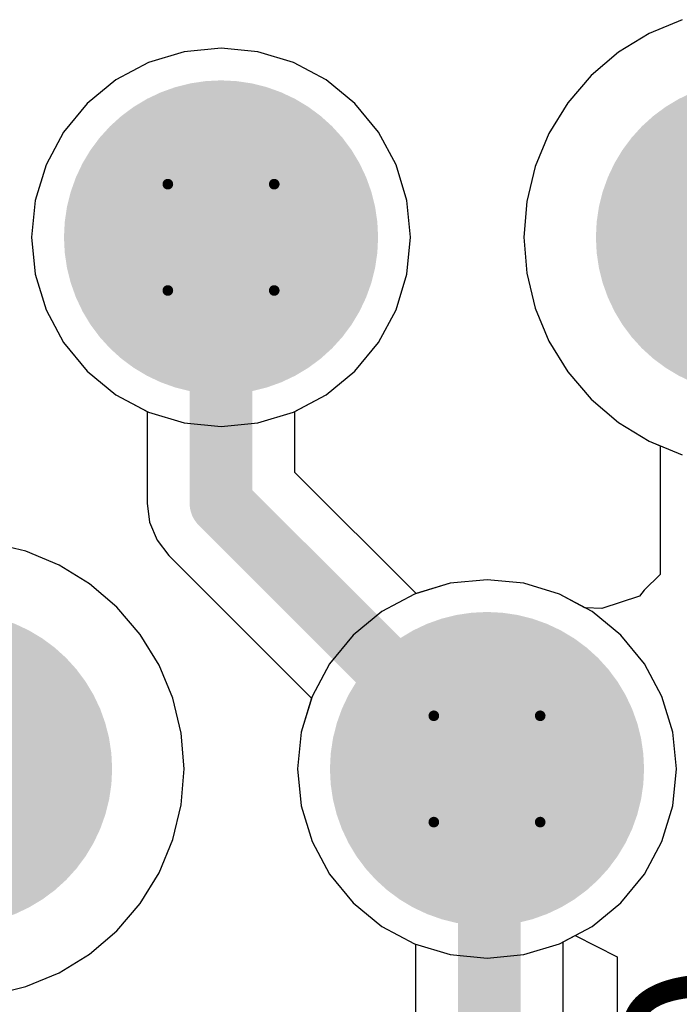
# Model space of a CAD drawing. Header units: millimetres. Extents: x 138 to 555, y 26 to 334.
# Tile 378 of 656: x 179.22 to 182.37, y 294.09 to 298.8. Entities that reach past the tile are written whole.
import ezdxf

# ---------------------------------------------------------------- set-up
doc = ezdxf.new("R2010")
doc.units = ezdxf.units.MM
for name, color, linetype in [('BottomLayer', 5, 'Continuous'), ('BottomOverlay', 54, 'Continuous'), ('BottomSolder', 6, 'Continuous'), ('DrillDrawing', 1, 'Continuous'), ('MidLayer1', 16, 'Continuous'), ('MidLayer2', 76, 'Continuous'), ('MidLayer3', 90, 'Continuous'), ('MidLayer4', 156, 'Continuous'), ('MultiLayer', 9, 'Continuous'), ('PadHoleLayer', 156, 'Continuous'), ('TopLayer', 1, 'Continuous'), ('TopSolder', 216, 'Continuous')]:
    doc.layers.add(name, color=color, linetype=linetype)

# ---------------------------------------------------------------- blocks, each defined once
blk = doc.blocks.new('CON_RJ45_YD_48F_01GYDXNL_LED_P_806')
at = {"layer": 'BottomLayer', "const_width": 0.7}
for points in [[(-0.985, 16.29, 1), (-0.285, 16.29, 1)], [(1.555, 16.29, 1), (2.255, 16.29, 1)], [(-2.255, 13.75, 1), (-1.555, 13.75, 1)], [(0.285, 13.75, 1), (0.985, 13.75, 1)]]:
    blk.add_lwpolyline(points, format="xyb", close=True, dxfattribs=at)
at = {"layer": 'BottomSolder', "const_width": 0.75}
for points in [[(-1.01, 16.29, 1), (-0.26, 16.29, 1)], [(1.53, 16.29, 1), (2.28, 16.29, 1)], [(-2.28, 13.75, 1), (-1.53, 13.75, 1)], [(0.26, 13.75, 1), (1.01, 13.75, 1)]]:
    blk.add_lwpolyline(points, format="xyb", close=True, dxfattribs=at)
at = {"layer": 'MidLayer1', "const_width": 0.7}
for points in [[(-0.985, 16.29, 1), (-0.285, 16.29, 1)], [(1.555, 16.29, 1), (2.255, 16.29, 1)], [(-2.255, 13.75, 1), (-1.555, 13.75, 1)], [(0.285, 13.75, 1), (0.985, 13.75, 1)]]:
    blk.add_lwpolyline(points, format="xyb", close=True, dxfattribs=at)
at = {"layer": 'MidLayer2', "const_width": 0.7}
for points in [[(-0.985, 16.29, 1), (-0.285, 16.29, 1)], [(1.555, 16.29, 1), (2.255, 16.29, 1)], [(-2.255, 13.75, 1), (-1.555, 13.75, 1)], [(0.285, 13.75, 1), (0.985, 13.75, 1)]]:
    blk.add_lwpolyline(points, format="xyb", close=True, dxfattribs=at)
at = {"layer": 'MidLayer3', "const_width": 0.7}
for points in [[(-0.985, 16.29, 1), (-0.285, 16.29, 1)], [(1.555, 16.29, 1), (2.255, 16.29, 1)], [(-2.255, 13.75, 1), (-1.555, 13.75, 1)], [(0.285, 13.75, 1), (0.985, 13.75, 1)]]:
    blk.add_lwpolyline(points, format="xyb", close=True, dxfattribs=at)
at = {"layer": 'MidLayer4', "const_width": 0.7}
for points in [[(-0.985, 16.29, 1), (-0.285, 16.29, 1)], [(1.555, 16.29, 1), (2.255, 16.29, 1)], [(-2.255, 13.75, 1), (-1.555, 13.75, 1)], [(0.285, 13.75, 1), (0.985, 13.75, 1)]]:
    blk.add_lwpolyline(points, format="xyb", close=True, dxfattribs=at)
at = {"layer": 'MultiLayer', "const_width": 0.7}
for points in [[(-0.985, 16.29, 1), (-0.285, 16.29, 1)], [(1.555, 16.29, 1), (2.255, 16.29, 1)], [(-2.255, 13.75, 1), (-1.555, 13.75, 1)], [(0.285, 13.75, 1), (0.985, 13.75, 1)]]:
    blk.add_lwpolyline(points, format="xyb", close=True, dxfattribs=at)
at = {"layer": 'PadHoleLayer', "const_width": 0.45}
for points in [[(-0.86, 16.29, 1), (-0.41, 16.29, 1)], [(1.68, 16.29, 1), (2.13, 16.29, 1)], [(-2.13, 13.75, 1), (-1.68, 13.75, 1)], [(0.41, 13.75, 1), (0.86, 13.75, 1)]]:
    blk.add_lwpolyline(points, format="xyb", close=True, dxfattribs=at)
at = {"layer": 'TopLayer', "const_width": 0.7}
for points in [[(-0.985, 16.29, 1), (-0.285, 16.29, 1)], [(1.555, 16.29, 1), (2.255, 16.29, 1)], [(-2.255, 13.75, 1), (-1.555, 13.75, 1)], [(0.285, 13.75, 1), (0.985, 13.75, 1)]]:
    blk.add_lwpolyline(points, format="xyb", close=True, dxfattribs=at)
at = {"layer": 'TopSolder', "const_width": 0.75}
for points in [[(-1.01, 16.29, 1), (-0.26, 16.29, 1)], [(1.53, 16.29, 1), (2.28, 16.29, 1)], [(-2.28, 13.75, 1), (-1.53, 13.75, 1)], [(0.26, 13.75, 1), (1.01, 13.75, 1)]]:
    blk.add_lwpolyline(points, format="xyb", close=True, dxfattribs=at)

msp = doc.modelspace()

# ---------------------------------------------------------------- linework, layer by layer
at = {"layer": 'BottomLayer'}
for p, q in [((182.3876, 298.7972), (182.2291, 298.7316)), ((182.2291, 298.7316), (182.0828, 298.6419)), ((180.009, 298.6444), (179.8394, 298.5929)), ((180.1855, 298.6617), (180.009, 298.6444)), ((180.3619, 298.6444), (180.1855, 298.6617)), ((180.5315, 298.5929), (180.3619, 298.6444)), ((182.0828, 298.6419), (181.9523, 298.5305)), ((179.8394, 298.5929), (179.683, 298.5093)), ((180.6879, 298.5093), (180.5315, 298.5929)), ((179.683, 298.5093), (179.546, 298.3969)), ((180.8249, 298.3969), (180.6879, 298.5093)), ((181.9523, 298.5305), (181.8409, 298.4001)), ((181.8409, 298.4001), (181.7513, 298.2538)), ((179.546, 298.3969), (179.4335, 298.2598)), ((180.9374, 298.2598), (180.8249, 298.3969)), ((179.4335, 298.2598), (179.3499, 298.1035)), ((181.021, 298.1035), (180.9374, 298.2598)), ((181.7513, 298.2538), (181.6856, 298.0953)), ((179.3499, 298.1035), (179.2985, 297.9338)), ((181.0724, 297.9338), (181.021, 298.1035)), ((181.6856, 298.0953), (181.6455, 297.9284)), ((179.2985, 297.9338), (179.2811, 297.7574)), ((181.0898, 297.7574), (181.0724, 297.9338)), ((181.6455, 297.9284), (181.6321, 297.7574)), ((179.2811, 297.7574), (179.2985, 297.581)), ((181.0724, 297.581), (181.0898, 297.7574)), ((181.6321, 297.7574), (181.6455, 297.5863)), ((179.2985, 297.581), (179.3499, 297.4113)), ((181.021, 297.4113), (181.0724, 297.581)), ((181.6455, 297.5863), (181.6856, 297.4195)), ((181.6856, 297.4195), (181.7513, 297.261)), ((179.3499, 297.4113), (179.4335, 297.255)), ((180.9374, 297.255), (181.021, 297.4113)), ((179.4335, 297.255), (179.546, 297.1179)), ((180.8249, 297.1179), (180.9374, 297.255)), ((181.7513, 297.261), (181.8409, 297.1147)), ((179.546, 297.1179), (179.683, 297.0054)), ((180.6879, 297.0054), (180.8249, 297.1179)), ((181.8409, 297.1147), (181.9523, 296.9843)), ((179.683, 297.0054), (179.8324, 296.9256)), ((180.5385, 296.9256), (180.6879, 297.0054)), ((181.9523, 296.9843), (182.0828, 296.8728)), ((179.8324, 296.9256), (179.8324, 296.4874)), ((180.5385, 296.6336), (180.5385, 296.9256)), ((182.0828, 296.8728), (182.2291, 296.7832)), ((182.2291, 296.7832), (182.3876, 296.7175)), ((181.1169, 296.0552), (180.5385, 296.6336)), ((179.8324, 296.4874), (179.8324, 296.4874)), ((179.8324, 296.4874), (179.8444, 296.396)), ((179.8444, 296.396), (179.8797, 296.3109)), ((179.2533, 296.2572), (179.0865, 296.2973)), ((179.8797, 296.3109), (179.9358, 296.2378)), ((179.4118, 296.1916), (179.2533, 296.2572)), ((179.9358, 296.2378), (180.6177, 295.5559)), ((179.5581, 296.1019), (179.4118, 296.1916)), ((179.6886, 295.9905), (179.5581, 296.1019)), ((181.279, 296.1044), (181.1169, 296.0552)), ((181.4555, 296.1217), (181.279, 296.1044)), ((181.6319, 296.1044), (181.4555, 296.1217)), ((181.8015, 296.0529), (181.6319, 296.1044)), ((181.9579, 295.9693), (181.8015, 296.0529)), ((179.8, 295.8601), (179.6886, 295.9905)), ((182.0949, 295.8569), (181.9579, 295.9693)), ((179.8897, 295.7138), (179.8, 295.8601)), ((182.2074, 295.7198), (182.0949, 295.8569)), ((182.291, 295.5635), (182.2074, 295.7198)), ((179.9553, 295.5553), (179.8897, 295.7138)), ((179.9954, 295.3884), (179.9553, 295.5553)), ((180.6177, 295.5559), (180.5685, 295.3938)), ((182.3424, 295.3938), (182.291, 295.5635)), ((180.5685, 295.3938), (180.5511, 295.2174)), ((182.3598, 295.2174), (182.3424, 295.3938)), ((180.0088, 295.2174), (179.9954, 295.3884)), ((179.9954, 295.0463), (180.0088, 295.2174)), ((180.5511, 295.2174), (180.5685, 295.041)), ((182.3424, 295.041), (182.3598, 295.2174)), ((179.9553, 294.8795), (179.9954, 295.0463)), ((180.5685, 295.041), (180.6199, 294.8713)), ((182.291, 294.8713), (182.3424, 295.041)), ((179.8897, 294.721), (179.9553, 294.8795)), ((180.6199, 294.8713), (180.7035, 294.715)), ((182.2074, 294.715), (182.291, 294.8713)), ((179.8, 294.5747), (179.8897, 294.721)), ((180.7035, 294.715), (180.816, 294.5779)), ((182.0949, 294.5779), (182.2074, 294.715)), ((179.6886, 294.4443), (179.8, 294.5747)), ((180.816, 294.5779), (180.953, 294.4654)), ((181.9579, 294.4654), (182.0949, 294.5779)), ((180.953, 294.4654), (181.1094, 294.3819)), ((181.8195, 294.3915), (181.9579, 294.4654)), ((179.5581, 294.3328), (179.6886, 294.4443)), ((181.1094, 294.3819), (181.1135, 294.3806)), ((181.1135, 294.3806), (181.1135, 293.7281)), ((181.8195, 293.7281), (181.8195, 294.3915)), ((179.4118, 294.2432), (179.5581, 294.3328)), ((179.2533, 294.1775), (179.4118, 294.2432)), ((179.0865, 294.1375), (179.2533, 294.1775))]:
    msp.add_line(p, q, dxfattribs=at)
for points, const_width in [([(180.1854, 296.4874), (180.1854, 297.7574)], 0.3), ([(180.1854, 296.4874), (181.4554, 295.2174)], 0.3), ([(181.4665, 293.2731), (181.4665, 295.2063)], 0.3), ([(181.4554, 295.2174), (181.4665, 295.2063)], 0.1)]:
    msp.add_lwpolyline(points, dxfattribs=dict(at, const_width=const_width))
for points, const_width in [([(180.1104, 297.7574, 1), (180.2604, 297.7574, 1)], 0.15), ([(180.1104, 296.4874, 1), (180.2604, 296.4874, 1)], 0.15), ([(180.1104, 296.4874, 1), (180.2604, 296.4874, 1)], 0.15), ([(181.3804, 295.2174, 1), (181.5304, 295.2174, 1)], 0.15), ([(181.3915, 295.2063, 1), (181.5415, 295.2063, 1)], 0.15), ([(181.4304, 295.2174, 1), (181.4804, 295.2174, 1)], 0.05), ([(181.4415, 295.2063, 1), (181.4915, 295.2063, 1)], 0.05)]:
    msp.add_lwpolyline(points, format="xyb", close=True, dxfattribs=dict(at, const_width=const_width))
at = {"layer": 'DrillDrawing', "const_width": 0.0508}
for points in [[(179.9315, 298.0114), (180.4395, 298.0114)], [(179.9315, 297.5034), (179.9315, 298.0114)], [(180.4395, 297.5034), (180.4395, 298.0114)], [(179.9315, 297.5034), (180.4395, 297.5034)], [(181.2015, 295.4714), (181.7095, 295.4714)], [(181.2015, 294.9634), (181.2015, 295.4714)], [(181.7095, 294.9634), (181.7095, 295.4714)], [(181.2015, 294.9634), (181.7095, 294.9634)]]:
    msp.add_lwpolyline(points, dxfattribs=at)
at = {"layer": 'DrillDrawing', "const_width": 0.0254}
for points in [[(179.9188, 298.0114, 1), (179.9442, 298.0114, 1)], [(179.9188, 298.0114, 1), (179.9442, 298.0114, 1)], [(180.4268, 298.0114, 1), (180.4522, 298.0114, 1)], [(180.4268, 298.0114, 1), (180.4522, 298.0114, 1)], [(179.9188, 297.5034, 1), (179.9442, 297.5034, 1)], [(179.9188, 297.5034, 1), (179.9442, 297.5034, 1)], [(180.4268, 297.5034, 1), (180.4522, 297.5034, 1)], [(180.4268, 297.5034, 1), (180.4522, 297.5034, 1)], [(181.1888, 295.4714, 1), (181.2142, 295.4714, 1)], [(181.1888, 295.4714, 1), (181.2142, 295.4714, 1)], [(181.6968, 295.4714, 1), (181.7222, 295.4714, 1)], [(181.6968, 295.4714, 1), (181.7222, 295.4714, 1)], [(181.1888, 294.9634, 1), (181.2142, 294.9634, 1)], [(181.1888, 294.9634, 1), (181.2142, 294.9634, 1)], [(181.6968, 294.9634, 1), (181.7222, 294.9634, 1)], [(181.6968, 294.9634, 1), (181.7222, 294.9634, 1)]]:
    msp.add_lwpolyline(points, format="xyb", close=True, dxfattribs=at)
at = {"layer": 'MidLayer2'}
for p, q in [((182.3876, 298.7972), (182.2291, 298.7316)), ((182.2291, 298.7316), (182.0828, 298.6419)), ((180.009, 298.6444), (179.8394, 298.5929)), ((180.1855, 298.6617), (180.009, 298.6444)), ((180.3619, 298.6444), (180.1855, 298.6617)), ((180.5315, 298.5929), (180.3619, 298.6444)), ((182.0828, 298.6419), (181.9523, 298.5305)), ((179.8394, 298.5929), (179.683, 298.5093)), ((180.6879, 298.5093), (180.5315, 298.5929)), ((179.683, 298.5093), (179.546, 298.3969)), ((180.8249, 298.3969), (180.6879, 298.5093)), ((181.9523, 298.5305), (181.8409, 298.4001)), ((181.8409, 298.4001), (181.7513, 298.2538)), ((179.546, 298.3969), (179.4335, 298.2598)), ((180.9374, 298.2598), (180.8249, 298.3969)), ((179.4335, 298.2598), (179.3499, 298.1035)), ((181.021, 298.1035), (180.9374, 298.2598)), ((181.7513, 298.2538), (181.6856, 298.0953)), ((179.3499, 298.1035), (179.2985, 297.9338)), ((181.0724, 297.9338), (181.021, 298.1035)), ((181.6856, 298.0953), (181.6455, 297.9284)), ((179.2985, 297.9338), (179.2811, 297.7574)), ((181.0898, 297.7574), (181.0724, 297.9338)), ((181.6455, 297.9284), (181.6321, 297.7574)), ((179.2811, 297.7574), (179.2985, 297.581)), ((181.0724, 297.581), (181.0898, 297.7574)), ((181.6321, 297.7574), (181.6455, 297.5863)), ((179.2985, 297.581), (179.3499, 297.4113)), ((181.021, 297.4113), (181.0724, 297.581)), ((181.6455, 297.5863), (181.6856, 297.4195)), ((181.6856, 297.4195), (181.7513, 297.261)), ((179.3499, 297.4113), (179.4335, 297.255)), ((180.9374, 297.255), (181.021, 297.4113)), ((179.4335, 297.255), (179.546, 297.1179)), ((180.8249, 297.1179), (180.9374, 297.255)), ((181.7513, 297.261), (181.8409, 297.1147)), ((179.546, 297.1179), (179.683, 297.0054)), ((180.6879, 297.0054), (180.8249, 297.1179)), ((181.8409, 297.1147), (181.9523, 296.9843)), ((179.683, 297.0054), (179.8394, 296.9219)), ((180.5315, 296.9219), (180.6879, 297.0054)), ((181.9523, 296.9843), (182.0828, 296.8728)), ((179.8394, 296.9219), (180.009, 296.8704)), ((180.3619, 296.8704), (180.5315, 296.9219)), ((180.009, 296.8704), (180.1855, 296.853)), ((180.1855, 296.853), (180.3619, 296.8704)), ((182.0828, 296.8728), (182.2291, 296.7832)), ((182.2291, 296.7832), (182.3876, 296.7175)), ((179.2533, 296.2572), (179.0865, 296.2973)), ((179.4118, 296.1916), (179.2533, 296.2572)), ((179.5581, 296.1019), (179.4118, 296.1916)), ((179.6886, 295.9905), (179.5581, 296.1019)), ((181.279, 296.1044), (181.1094, 296.0529)), ((181.4555, 296.1217), (181.279, 296.1044)), ((181.6319, 296.1044), (181.4555, 296.1217)), ((181.8015, 296.0529), (181.6319, 296.1044)), ((181.1094, 296.0529), (180.953, 295.9693)), ((181.9579, 295.9693), (181.8015, 296.0529)), ((179.8, 295.8601), (179.6886, 295.9905)), ((180.953, 295.9693), (180.816, 295.8569)), ((182.0949, 295.8569), (181.9579, 295.9693)), ((179.8897, 295.7138), (179.8, 295.8601)), ((180.816, 295.8569), (180.7035, 295.7198)), ((182.2074, 295.7198), (182.0949, 295.8569)), ((180.7035, 295.7198), (180.6199, 295.5635)), ((182.291, 295.5635), (182.2074, 295.7198)), ((179.9553, 295.5553), (179.8897, 295.7138)), ((179.9954, 295.3884), (179.9553, 295.5553)), ((180.6199, 295.5635), (180.5685, 295.3938)), ((182.3424, 295.3938), (182.291, 295.5635)), ((180.5685, 295.3938), (180.5511, 295.2174)), ((182.3598, 295.2174), (182.3424, 295.3938)), ((180.0088, 295.2174), (179.9954, 295.3884)), ((179.9954, 295.0463), (180.0088, 295.2174)), ((180.5511, 295.2174), (180.5685, 295.041)), ((182.3424, 295.041), (182.3598, 295.2174)), ((179.9553, 294.8795), (179.9954, 295.0463)), ((180.5685, 295.041), (180.6199, 294.8713)), ((182.291, 294.8713), (182.3424, 295.041)), ((179.8897, 294.721), (179.9553, 294.8795)), ((180.6199, 294.8713), (180.7035, 294.715)), ((182.2074, 294.715), (182.291, 294.8713)), ((179.8, 294.5747), (179.8897, 294.721)), ((180.7035, 294.715), (180.816, 294.5779)), ((182.0949, 294.5779), (182.2074, 294.715)), ((179.6886, 294.4443), (179.8, 294.5747)), ((180.816, 294.5779), (180.953, 294.4654)), ((181.9579, 294.4654), (182.0949, 294.5779)), ((180.953, 294.4654), (181.1094, 294.3819)), ((181.8015, 294.3819), (181.9579, 294.4654)), ((179.5581, 294.3328), (179.6886, 294.4443)), ((181.1094, 294.3819), (181.279, 294.3304)), ((181.6319, 294.3304), (181.8015, 294.3819)), ((179.4118, 294.2432), (179.5581, 294.3328)), ((181.279, 294.3304), (181.4555, 294.313)), ((181.4555, 294.313), (181.6319, 294.3304)), ((179.2533, 294.1775), (179.4118, 294.2432)), ((179.0865, 294.1375), (179.2533, 294.1775))]:
    msp.add_line(p, q, dxfattribs=at)
at = {"layer": 'MidLayer3'}
for p, q in [((182.3876, 298.7972), (182.2291, 298.7316)), ((182.2291, 298.7316), (182.0828, 298.6419)), ((180.009, 298.6444), (179.8394, 298.5929)), ((180.1855, 298.6617), (180.009, 298.6444)), ((180.3619, 298.6444), (180.1855, 298.6617)), ((180.5315, 298.5929), (180.3619, 298.6444)), ((182.0828, 298.6419), (181.9523, 298.5305)), ((179.8394, 298.5929), (179.683, 298.5093)), ((180.6879, 298.5093), (180.5315, 298.5929)), ((179.683, 298.5093), (179.546, 298.3969)), ((180.8249, 298.3969), (180.6879, 298.5093)), ((181.9523, 298.5305), (181.8409, 298.4001)), ((181.8409, 298.4001), (181.7513, 298.2538)), ((179.546, 298.3969), (179.4335, 298.2598)), ((180.9374, 298.2598), (180.8249, 298.3969)), ((179.4335, 298.2598), (179.3499, 298.1035)), ((181.021, 298.1035), (180.9374, 298.2598)), ((181.7513, 298.2538), (181.6856, 298.0953)), ((179.3499, 298.1035), (179.2985, 297.9338)), ((181.0724, 297.9338), (181.021, 298.1035)), ((181.6856, 298.0953), (181.6455, 297.9284)), ((179.2985, 297.9338), (179.2811, 297.7574)), ((181.0898, 297.7574), (181.0724, 297.9338)), ((181.6455, 297.9284), (181.6321, 297.7574)), ((179.2811, 297.7574), (179.2985, 297.581)), ((181.0724, 297.581), (181.0898, 297.7574)), ((181.6321, 297.7574), (181.6455, 297.5863)), ((179.2985, 297.581), (179.3499, 297.4113)), ((181.021, 297.4113), (181.0724, 297.581)), ((181.6455, 297.5863), (181.6856, 297.4195)), ((181.6856, 297.4195), (181.7513, 297.261)), ((179.3499, 297.4113), (179.4335, 297.255)), ((180.9374, 297.255), (181.021, 297.4113)), ((179.4335, 297.255), (179.546, 297.1179)), ((180.8249, 297.1179), (180.9374, 297.255)), ((181.7513, 297.261), (181.8409, 297.1147)), ((179.546, 297.1179), (179.683, 297.0054)), ((180.6879, 297.0054), (180.8249, 297.1179)), ((181.8409, 297.1147), (181.9523, 296.9843)), ((179.683, 297.0054), (179.8394, 296.9219)), ((180.5315, 296.9219), (180.6879, 297.0054)), ((181.9523, 296.9843), (182.0828, 296.8728)), ((179.8394, 296.9219), (180.009, 296.8704)), ((180.3619, 296.8704), (180.5315, 296.9219)), ((180.009, 296.8704), (180.1855, 296.853)), ((180.1855, 296.853), (180.3619, 296.8704)), ((182.0828, 296.8728), (182.2291, 296.7832)), ((182.2291, 296.7832), (182.3876, 296.7175)), ((179.2533, 296.2572), (179.0865, 296.2973)), ((179.4118, 296.1916), (179.2533, 296.2572)), ((179.5581, 296.1019), (179.4118, 296.1916)), ((179.6886, 295.9905), (179.5581, 296.1019)), ((181.279, 296.1044), (181.1094, 296.0529)), ((181.4555, 296.1217), (181.279, 296.1044)), ((181.6319, 296.1044), (181.4555, 296.1217)), ((181.8015, 296.0529), (181.6319, 296.1044)), ((181.1094, 296.0529), (180.953, 295.9693)), ((181.9579, 295.9693), (181.8015, 296.0529)), ((179.8, 295.8601), (179.6886, 295.9905)), ((180.953, 295.9693), (180.816, 295.8569)), ((182.0949, 295.8569), (181.9579, 295.9693)), ((179.8897, 295.7138), (179.8, 295.8601)), ((180.816, 295.8569), (180.7035, 295.7198)), ((182.2074, 295.7198), (182.0949, 295.8569)), ((180.7035, 295.7198), (180.6199, 295.5635)), ((182.291, 295.5635), (182.2074, 295.7198)), ((179.9553, 295.5553), (179.8897, 295.7138)), ((179.9954, 295.3884), (179.9553, 295.5553)), ((180.6199, 295.5635), (180.5685, 295.3938)), ((182.3424, 295.3938), (182.291, 295.5635)), ((180.5685, 295.3938), (180.5511, 295.2174)), ((182.3598, 295.2174), (182.3424, 295.3938)), ((180.0088, 295.2174), (179.9954, 295.3884)), ((179.9954, 295.0463), (180.0088, 295.2174)), ((180.5511, 295.2174), (180.5685, 295.041)), ((182.3424, 295.041), (182.3598, 295.2174)), ((179.9553, 294.8795), (179.9954, 295.0463)), ((180.5685, 295.041), (180.6199, 294.8713)), ((182.291, 294.8713), (182.3424, 295.041)), ((179.8897, 294.721), (179.9553, 294.8795)), ((180.6199, 294.8713), (180.7035, 294.715)), ((182.2074, 294.715), (182.291, 294.8713)), ((179.8, 294.5747), (179.8897, 294.721)), ((180.7035, 294.715), (180.816, 294.5779)), ((182.0949, 294.5779), (182.2074, 294.715)), ((179.6886, 294.4443), (179.8, 294.5747)), ((180.816, 294.5779), (180.953, 294.4654)), ((181.9579, 294.4654), (182.0949, 294.5779)), ((180.953, 294.4654), (181.1094, 294.3819)), ((181.8015, 294.3819), (181.9579, 294.4654)), ((179.5581, 294.3328), (179.6886, 294.4443)), ((181.1094, 294.3819), (181.279, 294.3304)), ((181.6319, 294.3304), (181.8015, 294.3819)), ((179.4118, 294.2432), (179.5581, 294.3328)), ((181.279, 294.3304), (181.4555, 294.313)), ((181.4555, 294.313), (181.6319, 294.3304)), ((179.2533, 294.1775), (179.4118, 294.2432)), ((179.0865, 294.1375), (179.2533, 294.1775))]:
    msp.add_line(p, q, dxfattribs=at)
at = {"layer": 'MidLayer4'}
for p, q in [((182.3876, 298.7972), (182.2291, 298.7316)), ((182.2291, 298.7316), (182.0828, 298.6419)), ((180.009, 298.6444), (179.8394, 298.5929)), ((180.1855, 298.6617), (180.009, 298.6444)), ((180.3619, 298.6444), (180.1855, 298.6617)), ((180.5315, 298.5929), (180.3619, 298.6444)), ((182.0828, 298.6419), (181.9523, 298.5305)), ((179.8394, 298.5929), (179.683, 298.5093)), ((180.6879, 298.5093), (180.5315, 298.5929)), ((179.683, 298.5093), (179.546, 298.3969)), ((180.8249, 298.3969), (180.6879, 298.5093)), ((181.9523, 298.5305), (181.8409, 298.4001)), ((181.8409, 298.4001), (181.7513, 298.2538)), ((179.546, 298.3969), (179.4335, 298.2598)), ((180.9374, 298.2598), (180.8249, 298.3969)), ((179.4335, 298.2598), (179.3499, 298.1035)), ((181.021, 298.1035), (180.9374, 298.2598)), ((181.7513, 298.2538), (181.6856, 298.0953)), ((179.3499, 298.1035), (179.2985, 297.9338)), ((181.0724, 297.9338), (181.021, 298.1035)), ((181.6856, 298.0953), (181.6455, 297.9284)), ((179.2985, 297.9338), (179.2811, 297.7574)), ((181.0898, 297.7574), (181.0724, 297.9338)), ((181.6455, 297.9284), (181.6321, 297.7574)), ((179.2811, 297.7574), (179.2985, 297.581)), ((181.0724, 297.581), (181.0898, 297.7574)), ((181.6321, 297.7574), (181.6455, 297.5863)), ((179.2985, 297.581), (179.3499, 297.4113)), ((181.021, 297.4113), (181.0724, 297.581)), ((181.6455, 297.5863), (181.6856, 297.4195)), ((181.6856, 297.4195), (181.7513, 297.261)), ((179.3499, 297.4113), (179.4335, 297.255)), ((180.9374, 297.255), (181.021, 297.4113)), ((179.4335, 297.255), (179.546, 297.1179)), ((180.8249, 297.1179), (180.9374, 297.255)), ((181.7513, 297.261), (181.8409, 297.1147)), ((179.546, 297.1179), (179.683, 297.0054)), ((180.6879, 297.0054), (180.8249, 297.1179)), ((181.8409, 297.1147), (181.9523, 296.9843)), ((179.683, 297.0054), (179.8394, 296.9219)), ((180.5315, 296.9219), (180.6879, 297.0054)), ((181.9523, 296.9843), (182.0828, 296.8728)), ((179.8394, 296.9219), (180.009, 296.8704)), ((180.3619, 296.8704), (180.5315, 296.9219)), ((180.009, 296.8704), (180.1855, 296.853)), ((180.1855, 296.853), (180.3619, 296.8704)), ((182.0828, 296.8728), (182.2291, 296.7832)), ((182.2291, 296.7832), (182.3876, 296.7175)), ((179.2533, 296.2572), (179.0865, 296.2973)), ((179.4118, 296.1916), (179.2533, 296.2572)), ((179.5581, 296.1019), (179.4118, 296.1916)), ((179.6886, 295.9905), (179.5581, 296.1019)), ((181.279, 296.1044), (181.1094, 296.0529)), ((181.4555, 296.1217), (181.279, 296.1044)), ((181.6319, 296.1044), (181.4555, 296.1217)), ((181.8015, 296.0529), (181.6319, 296.1044)), ((181.1094, 296.0529), (180.953, 295.9693)), ((181.9579, 295.9693), (181.8015, 296.0529)), ((179.8, 295.8601), (179.6886, 295.9905)), ((180.953, 295.9693), (180.816, 295.8569)), ((182.0949, 295.8569), (181.9579, 295.9693)), ((179.8897, 295.7138), (179.8, 295.8601)), ((180.816, 295.8569), (180.7035, 295.7198)), ((182.2074, 295.7198), (182.0949, 295.8569)), ((180.7035, 295.7198), (180.6199, 295.5635)), ((182.291, 295.5635), (182.2074, 295.7198)), ((179.9553, 295.5553), (179.8897, 295.7138)), ((179.9954, 295.3884), (179.9553, 295.5553)), ((180.6199, 295.5635), (180.5685, 295.3938)), ((182.3424, 295.3938), (182.291, 295.5635)), ((180.5685, 295.3938), (180.5511, 295.2174)), ((182.3598, 295.2174), (182.3424, 295.3938)), ((180.0088, 295.2174), (179.9954, 295.3884)), ((179.9954, 295.0463), (180.0088, 295.2174)), ((180.5511, 295.2174), (180.5685, 295.041)), ((182.3424, 295.041), (182.3598, 295.2174)), ((179.9553, 294.8795), (179.9954, 295.0463)), ((180.5685, 295.041), (180.6199, 294.8713)), ((182.291, 294.8713), (182.3424, 295.041)), ((179.8897, 294.721), (179.9553, 294.8795)), ((180.6199, 294.8713), (180.7035, 294.715)), ((182.2074, 294.715), (182.291, 294.8713)), ((179.8, 294.5747), (179.8897, 294.721)), ((180.7035, 294.715), (180.816, 294.5779)), ((182.0949, 294.5779), (182.2074, 294.715)), ((179.6886, 294.4443), (179.8, 294.5747)), ((180.816, 294.5779), (180.953, 294.4654)), ((181.9579, 294.4654), (182.0949, 294.5779)), ((180.953, 294.4654), (181.1094, 294.3819)), ((181.8015, 294.3819), (181.9579, 294.4654)), ((179.5581, 294.3328), (179.6886, 294.4443)), ((181.1094, 294.3819), (181.279, 294.3304)), ((181.6319, 294.3304), (181.8015, 294.3819)), ((179.4118, 294.2432), (179.5581, 294.3328)), ((181.279, 294.3304), (181.4555, 294.313)), ((181.4555, 294.313), (181.6319, 294.3304)), ((179.2533, 294.1775), (179.4118, 294.2432)), ((179.0865, 294.1375), (179.2533, 294.1775))]:
    msp.add_line(p, q, dxfattribs=at)
at = {"layer": 'TopLayer'}
for p, q in [((182.3876, 298.7972), (182.2291, 298.7316)), ((182.2291, 298.7316), (182.0828, 298.6419)), ((180.009, 298.6444), (179.8394, 298.5929)), ((180.1855, 298.6617), (180.009, 298.6444)), ((180.3619, 298.6444), (180.1855, 298.6617)), ((180.5315, 298.5929), (180.3619, 298.6444)), ((182.0828, 298.6419), (181.9523, 298.5305)), ((179.8394, 298.5929), (179.683, 298.5093)), ((180.6879, 298.5093), (180.5315, 298.5929)), ((179.683, 298.5093), (179.546, 298.3969)), ((180.8249, 298.3969), (180.6879, 298.5093)), ((181.9523, 298.5305), (181.8409, 298.4001)), ((181.8409, 298.4001), (181.7513, 298.2538)), ((179.546, 298.3969), (179.4335, 298.2598)), ((180.9374, 298.2598), (180.8249, 298.3969)), ((179.4335, 298.2598), (179.3499, 298.1035)), ((181.021, 298.1035), (180.9374, 298.2598)), ((181.7513, 298.2538), (181.6856, 298.0953)), ((179.3499, 298.1035), (179.2985, 297.9338)), ((181.0724, 297.9338), (181.021, 298.1035)), ((181.6856, 298.0953), (181.6455, 297.9284)), ((179.2985, 297.9338), (179.2811, 297.7574)), ((181.0898, 297.7574), (181.0724, 297.9338)), ((181.6455, 297.9284), (181.6321, 297.7574)), ((179.2811, 297.7574), (179.2985, 297.581)), ((181.0724, 297.581), (181.0898, 297.7574)), ((181.6321, 297.7574), (181.6455, 297.5863)), ((179.2985, 297.581), (179.3499, 297.4113)), ((181.021, 297.4113), (181.0724, 297.581)), ((181.6455, 297.5863), (181.6856, 297.4195)), ((181.6856, 297.4195), (181.7513, 297.261)), ((179.3499, 297.4113), (179.4335, 297.255)), ((180.9374, 297.255), (181.021, 297.4113)), ((179.4335, 297.255), (179.546, 297.1179)), ((180.8249, 297.1179), (180.9374, 297.255)), ((181.7513, 297.261), (181.8409, 297.1147)), ((179.546, 297.1179), (179.683, 297.0054)), ((180.6879, 297.0054), (180.8249, 297.1179)), ((181.8409, 297.1147), (181.9523, 296.9843)), ((179.683, 297.0054), (179.8394, 296.9219)), ((180.5315, 296.9219), (180.6879, 297.0054)), ((181.9523, 296.9843), (182.0828, 296.8728)), ((179.8394, 296.9219), (180.009, 296.8704)), ((180.3619, 296.8704), (180.5315, 296.9219)), ((180.009, 296.8704), (180.1855, 296.853)), ((180.1855, 296.853), (180.3619, 296.8704)), ((182.0828, 296.8728), (182.2291, 296.7832)), ((182.2291, 296.7832), (182.2816, 296.7614)), ((182.2816, 296.7614), (182.2816, 296.1465)), ((179.2533, 296.2572), (179.0865, 296.2973)), ((179.4118, 296.1916), (179.2533, 296.2572)), ((179.5581, 296.1019), (179.4118, 296.1916)), ((182.2816, 296.1465), (182.2066, 296.0715)), ((179.6886, 295.9905), (179.5581, 296.1019)), ((181.279, 296.1044), (181.1094, 296.0529)), ((181.4555, 296.1217), (181.279, 296.1044)), ((181.6319, 296.1044), (181.4555, 296.1217)), ((181.8015, 296.0529), (181.6319, 296.1044)), ((181.1094, 296.0529), (180.953, 295.9693)), ((181.9231, 295.9879), (181.8015, 296.0529)), ((182.2066, 296.0715), (182.1843, 296.0423)), ((182.1843, 296.0423), (182.0036, 295.9841)), ((179.8, 295.8601), (179.6886, 295.9905)), ((180.953, 295.9693), (180.816, 295.8569)), ((181.9264, 295.9867), (181.9231, 295.9879)), ((182.0036, 295.9841), (181.9264, 295.9867)), ((179.8897, 295.7138), (179.8, 295.8601)), ((180.816, 295.8569), (180.7035, 295.7198)), ((180.7035, 295.7198), (180.6199, 295.5635)), ((179.9553, 295.5553), (179.8897, 295.7138)), ((179.9954, 295.3884), (179.9553, 295.5553)), ((180.6199, 295.5635), (180.5685, 295.3938)), ((180.5685, 295.3938), (180.5511, 295.2174)), ((180.0088, 295.2174), (179.9954, 295.3884)), ((179.9954, 295.0463), (180.0088, 295.2174)), ((180.5511, 295.2174), (180.5685, 295.041)), ((179.9553, 294.8795), (179.9954, 295.0463)), ((180.5685, 295.041), (180.6199, 294.8713)), ((179.8897, 294.721), (179.9553, 294.8795)), ((180.6199, 294.8713), (180.7035, 294.715)), ((179.8, 294.5747), (179.8897, 294.721)), ((180.7035, 294.715), (180.816, 294.5779)), ((179.6886, 294.4443), (179.8, 294.5747)), ((180.816, 294.5779), (180.953, 294.4654)), ((180.953, 294.4654), (181.1094, 294.3819)), ((179.5581, 294.3328), (179.6886, 294.4443)), ((181.8015, 294.3819), (181.8767, 294.422)), ((181.8767, 294.422), (182.0767, 294.3189)), ((181.1094, 294.3819), (181.279, 294.3304)), ((181.6319, 294.3304), (181.8015, 294.3819)), ((179.4118, 294.2432), (179.5581, 294.3328)), ((181.279, 294.3304), (181.4555, 294.313)), ((181.4555, 294.313), (181.6319, 294.3304)), ((182.0767, 294.3189), (182.0767, 288.1415)), ((179.2533, 294.1775), (179.4118, 294.2432)), ((179.0865, 294.1375), (179.2533, 294.1775))]:
    msp.add_line(p, q, dxfattribs=at)

# ---------------------------------------------------------------- block references
at = {"rotation": 180}
msp.add_blockref('CON_RJ45_YD_48F_01GYDXNL_LED_P_806', (180.8205, 311.5074), dxfattribs=at)

# ---------------------------------------------------------------- texts
at = {"layer": 'BottomOverlay', "text_generation_flag": 2}
msp.add_text('C120', height=0.9, rotation=270, dxfattribs=at).set_placement((182.1107, 291.4082))

doc.saveas('drawing.dxf')
